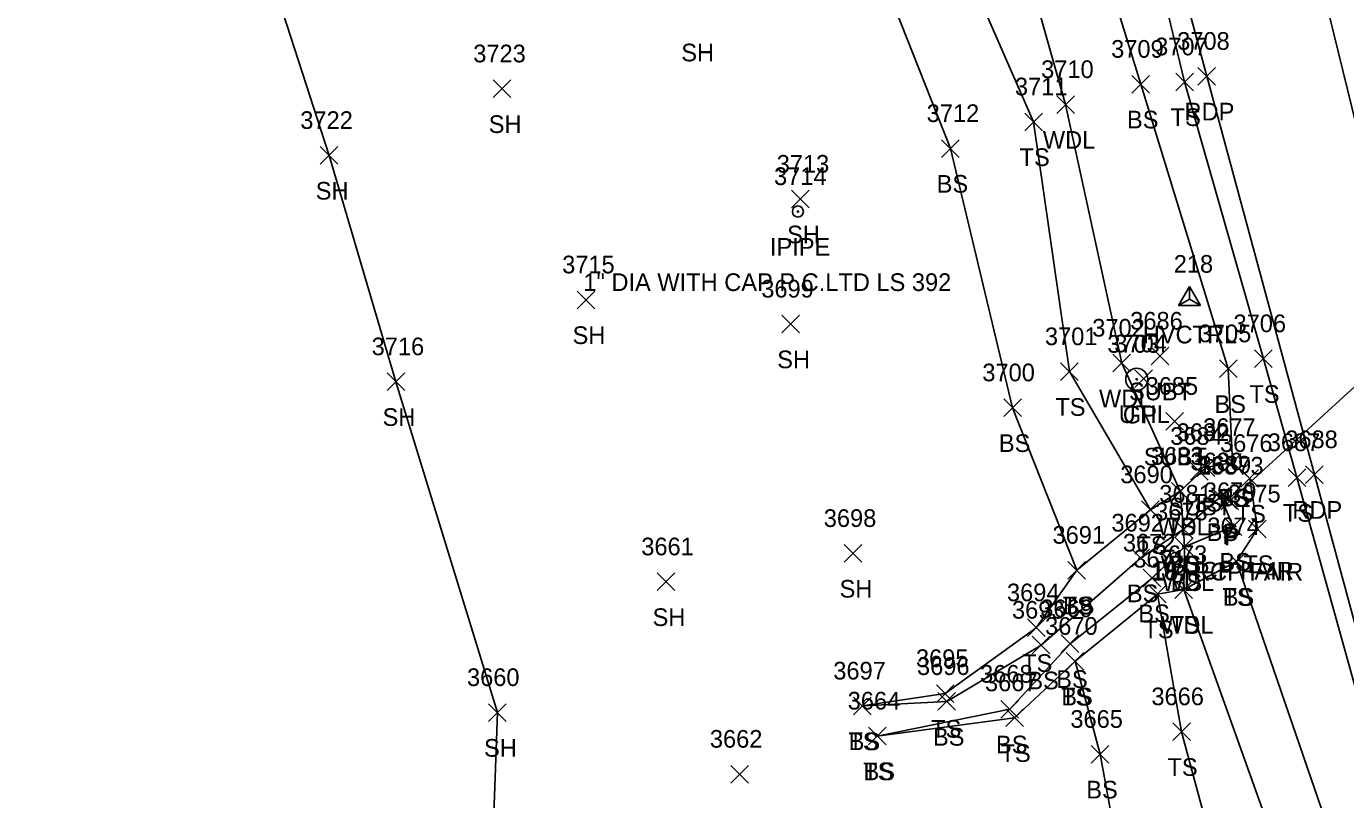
# Model space of a CAD drawing. Extents: x 1439173 to 1457902, y 641926 to 659889.
# Drawn here: x 1445836.3 to 1445985.7, y 654412.6 to 654500.2 of the extents above; entities that cross this region are included whole.
import ezdxf

# ---------------------------------------------------------------- set-up
doc = ezdxf.new("R2010")
doc.units = 0
for name, color, linetype in [('C_A', 7, 'Continuous'), ('C_I', 7, 'Continuous'), ('CPSM', 7, 'Continuous'), ('D_A', 7, 'Continuous'), ('D_C', 7, 'Continuous'), ('D_I', 7, 'Continuous'), ('D_TIC', 7, 'Continuous'), ('DCP', 7, 'Continuous'), ('L_A', 7, 'Continuous'), ('L_I', 7, 'Continuous'), ('L_TIC', 7, 'Continuous'), ('LAWA', 7, 'Continuous'), ('LELB', 7, 'Continuous'), ('LSOGP', 7, 'Continuous'), ('M_A', 7, 'Continuous'), ('M_C', 7, 'Continuous'), ('M_I', 7, 'Continuous'), ('MPIP', 7, 'Continuous'), ('P_A', 7, 'Continuous'), ('P_I', 7, 'Continuous'), ('P_TIC', 7, 'Continuous'), ('PET', 7, 'Continuous'), ('PRC', 7, 'Continuous'), ('R_A', 7, 'Continuous'), ('R_I', 7, 'Continuous'), ('RGP', 7, 'Continuous'), ('U_A', 7, 'Continuous'), ('U_I', 7, 'Continuous'), ('U_TIC', 7, 'Continuous'), ('UDEFAULT', 7, 'Continuous')]:
    doc.layers.add(name, color=color, linetype=linetype)

msp = doc.modelspace()

# ---------------------------------------------------------------- linework, layer by layer
at = {"layer": 'CPSM'}
for p, q in [((1445966.79, 654468.56), (1445968.04, 654470.73)), ((1445966.79, 654468.56), (1445968.04, 654470.73)), ((1445966.79, 654468.56), (1445968.04, 654470.73)), ((1445966.79, 654468.56), (1445968.04, 654470.73)), ((1445966.79, 654468.56), (1445968.04, 654470.73)), ((1445969.29, 654468.56), (1445968.04, 654470.73)), ((1445968.04, 654469.28), (1445968.04, 654470.73)), ((1445969.29, 654468.56), (1445968.04, 654470.73)), ((1445968.04, 654469.28), (1445968.04, 654470.73)), ((1445969.29, 654468.56), (1445968.04, 654470.73)), ((1445968.04, 654469.28), (1445968.04, 654470.73)), ((1445969.29, 654468.56), (1445968.04, 654470.73)), ((1445968.04, 654469.28), (1445968.04, 654470.73)), ((1445969.29, 654468.56), (1445968.04, 654470.73)), ((1445968.04, 654469.28), (1445968.04, 654470.73)), ((1445966.79, 654468.56), (1445968.04, 654469.28)), ((1445966.79, 654468.56), (1445968.04, 654469.28)), ((1445966.79, 654468.56), (1445968.04, 654469.28)), ((1445966.79, 654468.56), (1445968.04, 654469.28)), ((1445966.79, 654468.56), (1445968.04, 654469.28)), ((1445966.79, 654468.56), (1445969.29, 654468.56)), ((1445966.79, 654468.56), (1445969.29, 654468.56)), ((1445966.79, 654468.56), (1445969.29, 654468.56)), ((1445966.79, 654468.56), (1445969.29, 654468.56)), ((1445966.79, 654468.56), (1445969.29, 654468.56)), ((1445968.04, 654469.28), (1445968.04, 654469.28)), ((1445968.04, 654469.28), (1445969.29, 654468.56)), ((1445968.04, 654469.28), (1445968.04, 654469.28)), ((1445968.04, 654469.28), (1445969.29, 654468.56)), ((1445968.04, 654469.28), (1445968.04, 654469.28)), ((1445968.04, 654469.28), (1445969.29, 654468.56)), ((1445968.04, 654469.28), (1445968.04, 654469.28)), ((1445968.04, 654469.28), (1445969.29, 654468.56)), ((1445968.04, 654469.28), (1445968.04, 654469.28)), ((1445968.04, 654469.28), (1445969.29, 654468.56))]:
    msp.add_line(p, q, dxfattribs=at)
at = {"layer": 'D_TIC'}
for points in [[(1445971.38, 654445.55), (1445973.38, 654447.55)], [(1445973.38, 654445.55), (1445971.38, 654447.55)], [(1445971.58, 654445.43), (1445973.58, 654447.43)], [(1445973.58, 654445.43), (1445971.58, 654447.43)]]:
    msp.add_lwpolyline(points, dxfattribs=at)
at = {"layer": 'DCP'}
msp.add_lwpolyline([(1445972.58, 654446.43), (1446009.05, 654479.78)], dxfattribs=at)
at = {"layer": 'L_TIC'}
for points in [[(1445966.48, 654492.89), (1445968.48, 654494.89)], [(1445968.48, 654492.89), (1445966.48, 654494.89)], [(1445889.17, 654492.1), (1445891.17, 654494.1)], [(1445891.17, 654492.1), (1445889.17, 654494.1)], [(1445961.51, 654492.62), (1445963.51, 654494.62)], [(1445963.51, 654492.62), (1445961.51, 654494.62)], [(1445953, 654490.32), (1445955, 654492.32)], [(1445955, 654490.32), (1445953, 654492.32)], [(1445949.38, 654488.36), (1445951.38, 654490.36)], [(1445951.38, 654488.36), (1445949.38, 654490.36)], [(1445939.96, 654485.34), (1445941.96, 654487.34)], [(1445941.96, 654485.34), (1445939.96, 654487.34)], [(1445869.58, 654484.56), (1445871.58, 654486.56)], [(1445871.58, 654484.56), (1445869.58, 654486.56)], [(1445922.97, 654479.61), (1445924.97, 654481.61)], [(1445924.97, 654479.61), (1445922.97, 654481.61)], [(1445898.67, 654468.21), (1445900.67, 654470.21)], [(1445900.67, 654468.21), (1445898.67, 654470.21)], [(1445921.85, 654465.47), (1445923.85, 654467.47)], [(1445923.85, 654465.47), (1445921.85, 654467.47)], [(1445975.41, 654461.55), (1445977.41, 654463.55)], [(1445977.41, 654461.55), (1445975.41, 654463.55)], [(1445953.43, 654460.08), (1445955.43, 654462.08)], [(1445955.43, 654460.08), (1445953.43, 654462.08)], [(1445959.36, 654461.05), (1445961.36, 654463.05)], [(1445961.36, 654461.05), (1445959.36, 654463.05)], [(1445971.42, 654460.41), (1445973.42, 654462.41)], [(1445973.42, 654460.41), (1445971.42, 654462.41)], [(1445877.15, 654458.94), (1445879.15, 654460.94)], [(1445879.15, 654458.94), (1445877.15, 654460.94)], [(1445947, 654455.99), (1445949, 654457.99)], [(1445949, 654455.99), (1445947, 654457.99)], [(1445971.89, 654449.8), (1445973.89, 654451.8)], [(1445973.89, 654449.8), (1445971.89, 654451.8)], [(1445971.89, 654449.8), (1445973.89, 654451.8)], [(1445973.89, 654449.8), (1445971.89, 654451.8)], [(1445968.89, 654449.23), (1445970.89, 654451.23)], [(1445970.89, 654449.23), (1445968.89, 654451.23)], [(1445973.86, 654447.99), (1445975.86, 654449.99)], [(1445975.86, 654447.99), (1445973.86, 654449.99)], [(1445979.2, 654448.09), (1445981.2, 654450.09)], [(1445981.2, 654448.09), (1445979.2, 654450.09)], [(1445965.98, 654446.55), (1445967.98, 654448.55)], [(1445967.98, 654446.55), (1445965.98, 654448.55)], [(1445965.98, 654446.55), (1445967.98, 654448.55)], [(1445967.98, 654446.55), (1445965.98, 654448.55)], [(1445970.54, 654445.91), (1445972.54, 654447.91)], [(1445972.54, 654445.91), (1445970.54, 654447.91)], [(1445962.6, 654444.45), (1445964.6, 654446.45)], [(1445964.6, 654444.45), (1445962.6, 654446.45)], [(1445962.6, 654444.45), (1445964.6, 654446.45)], [(1445964.6, 654444.45), (1445962.6, 654446.45)], [(1445966.35, 654442.25), (1445968.35, 654444.25)], [(1445968.35, 654442.25), (1445966.35, 654444.25)], [(1445966.35, 654442.25), (1445968.35, 654444.25)], [(1445968.35, 654442.25), (1445966.35, 654444.25)], [(1445971.98, 654442.54), (1445973.98, 654444.54)], [(1445973.98, 654442.54), (1445971.98, 654444.54)], [(1445974.72, 654442.28), (1445976.72, 654444.28)], [(1445976.72, 654442.28), (1445974.72, 654444.28)], [(1445928.92, 654439.5), (1445930.92, 654441.5)], [(1445930.92, 654439.5), (1445928.92, 654441.5)], [(1445961.5, 654438.98), (1445963.5, 654440.98)], [(1445963.5, 654438.98), (1445961.5, 654440.98)], [(1445966.45, 654440.25), (1445968.45, 654442.25)], [(1445968.45, 654440.25), (1445966.45, 654442.25)], [(1445966.45, 654440.25), (1445968.45, 654442.25)], [(1445968.45, 654440.25), (1445966.45, 654442.25)], [(1445954.26, 654437.6), (1445956.26, 654439.6)], [(1445956.26, 654437.6), (1445954.26, 654439.6)], [(1445954.26, 654437.6), (1445956.26, 654439.6)], [(1445956.26, 654437.6), (1445954.26, 654439.6)], [(1445972.36, 654438.57), (1445974.36, 654440.57)], [(1445974.36, 654438.57), (1445972.36, 654440.57)], [(1445972.36, 654438.57), (1445974.36, 654440.57)], [(1445974.36, 654438.57), (1445972.36, 654440.57)], [(1445907.73, 654436.29), (1445909.73, 654438.29)], [(1445909.73, 654436.29), (1445907.73, 654438.29)], [(1445962.8, 654436.72), (1445964.8, 654438.72)], [(1445964.8, 654436.72), (1445962.8, 654438.72)], [(1445963.41, 654434.9), (1445965.41, 654436.9)], [(1445965.41, 654434.9), (1445963.41, 654436.9)], [(1445963.41, 654434.9), (1445965.41, 654436.9)], [(1445965.41, 654434.9), (1445963.41, 654436.9)], [(1445966.39, 654435.41), (1445968.39, 654437.41)], [(1445968.39, 654435.41), (1445966.39, 654437.41)], [(1445966.39, 654435.41), (1445968.39, 654437.41)], [(1445968.39, 654435.41), (1445966.39, 654437.41)], [(1445949.67, 654431.09), (1445951.67, 654433.09)], [(1445951.67, 654431.09), (1445949.67, 654433.09)], [(1445950.23, 654429.12), (1445952.23, 654431.12)], [(1445952.23, 654429.12), (1445950.23, 654431.12)], [(1445953.5, 654429.28), (1445955.5, 654431.28)], [(1445955.5, 654429.28), (1445953.5, 654431.28)], [(1445954.07, 654427.29), (1445956.07, 654429.29)], [(1445956.07, 654427.29), (1445954.07, 654429.29)], [(1445954.07, 654427.29), (1445956.07, 654429.29)], [(1445956.07, 654427.29), (1445954.07, 654429.29)], [(1445939.36, 654423.64), (1445941.36, 654425.64)], [(1445941.36, 654423.64), (1445939.36, 654425.64)], [(1445939.54, 654422.74), (1445941.54, 654424.74)], [(1445941.54, 654422.74), (1445939.54, 654424.74)], [(1445888.64, 654421.49), (1445890.64, 654423.49)], [(1445890.64, 654421.49), (1445888.64, 654423.49)], [(1445929.99, 654422.23), (1445931.99, 654424.23)], [(1445931.99, 654422.23), (1445929.99, 654424.23)], [(1445929.99, 654422.23), (1445931.99, 654424.23)], [(1445931.99, 654422.23), (1445929.99, 654424.23)], [(1445946.68, 654421.87), (1445948.68, 654423.87)], [(1445948.68, 654421.87), (1445946.68, 654423.87)], [(1445947.23, 654420.9), (1445949.23, 654422.9)], [(1445949.23, 654420.9), (1445947.23, 654422.9)], [(1445931.67, 654418.83), (1445933.67, 654420.83)], [(1445933.67, 654418.83), (1445931.67, 654420.83)], [(1445931.67, 654418.83), (1445933.67, 654420.83)], [(1445933.67, 654418.83), (1445931.67, 654420.83)], [(1445966.13, 654419.32), (1445968.13, 654421.32)], [(1445968.13, 654419.32), (1445966.13, 654421.32)], [(1445956.9, 654416.76), (1445958.9, 654418.76)], [(1445958.9, 654416.76), (1445956.9, 654418.76)], [(1445916.07, 654414.51), (1445918.07, 654416.51)], [(1445918.07, 654414.51), (1445916.07, 654416.51)]]:
    msp.add_lwpolyline(points, dxfattribs=at)
at = {"layer": 'LAWA'}
msp.add_lwpolyline([(1445982.37, 654394.54), (1445967.39, 654436.41), (1445967.45, 654441.25), (1445967.35, 654443.25), (1445966.98, 654447.55), (1445960.36, 654462.05), (1445954, 654491.32), (1445947.75, 654513.42), (1445942.22, 654549.19), (1445936.51, 654574.09), (1445924.75, 654613.9), (1445917.87, 654634.33), (1445904.87, 654679.55), (1445896.98, 654706.89), (1445890.44, 654739.39), (1445879.66, 654780.03), (1445865.53, 654830.11), (1445855.78, 654862.97), (1445845.39, 654904.42)], dxfattribs=at)
at = {"layer": 'LELB'}
for points in [[(1445995.04, 654395.82), (1445980.2, 654449.09), (1445976.41, 654462.55), (1445967.48, 654493.89), (1445961.96, 654516.77), (1445952.32, 654551.91), (1445945.7, 654576.28), (1445934.4, 654618.07), (1445928.1, 654641.63), (1445917.68, 654682.3), (1445909.76, 654710.14), (1445901.17, 654741.25), (1445890.06, 654781.41), (1445874.62, 654832.72), (1445862.55, 654863.88), (1445852.34, 654904.56)], [(1445972.89, 654450.8), (1445972.42, 654461.41), (1445962.51, 654493.62), (1445955.82, 654515.36), (1445947.09, 654550.3), (1445941.16, 654575.35), (1445929.73, 654616.66), (1445923.66, 654639.88), (1445913.89, 654681.48), (1445905.67, 654708.82), (1445897.59, 654740.34), (1445885.72, 654780.96), (1445870.07, 654831.32), (1445862.55, 654863.88)], [(1445963.6, 654445.45), (1445954.43, 654461.08), (1445950.38, 654489.36), (1445940.76, 654511.3), (1445937.2, 654546.56), (1445929.61, 654572.26), (1445918.43, 654611.82), (1445917.87, 654634.33), (1445909.57, 654680.82), (1445901.04, 654708.11), (1445893.3, 654740.7), (1445883.15, 654780.23), (1445870.07, 654831.32)], [(1445955.26, 654438.6), (1445948, 654456.99), (1445940.96, 654486.34), (1445931.78, 654509.54), (1445928.87, 654543.87), (1445919.94, 654569.63), (1445918.43, 654611.82), (1445905.22, 654635.89), (1445895.29, 654678.05), (1445886.17, 654704.71), (1445882.77, 654737.41), (1445871.01, 654778.63), (1445865.53, 654830.11)], [(1445932.67, 654419.83), (1445948.23, 654421.9), (1445955.07, 654428.29), (1445964.41, 654435.9), (1445967.39, 654436.41), (1445973.36, 654439.57), (1445975.72, 654443.28), (1445974.86, 654448.99), (1445972.89, 654450.8), (1445969.89, 654450.23), (1445966.98, 654447.55), (1445963.6, 654445.45), (1445955.26, 654438.6), (1445950.67, 654432.09), (1445940.36, 654424.64), (1445930.99, 654423.23)], [(1445932.67, 654419.83), (1445947.68, 654422.87), (1445954.5, 654430.28), (1445963.8, 654437.72), (1445967.45, 654441.25), (1445972.98, 654443.54), (1445971.54, 654446.91), (1445967.35, 654443.25), (1445962.5, 654439.98), (1445951.23, 654430.12), (1445940.54, 654423.74), (1445930.99, 654423.23)], [(1445988.54, 654395.42), (1445973.36, 654439.57)], [(1445974.62, 654392.62), (1445967.13, 654420.32), (1445964.41, 654435.9)], [(1445963.1, 654389.53), (1445957.9, 654417.76), (1445955.07, 654428.29)]]:
    msp.add_lwpolyline(points, dxfattribs=at)
at = {"layer": 'LSOGP'}
msp.add_lwpolyline([(1445896.3, 654337.76), (1445887.87, 654373.26), (1445889.64, 654422.49), (1445878.15, 654459.94), (1445870.58, 654485.56), (1445858.4, 654523.21), (1445808.53, 654525.3), (1445824.16, 654556.67), (1445832.18, 654579.53), (1445826.66, 654619.77), (1445824.42, 654658.14), (1445793.2, 654662.97), (1445790.38, 654688.22), (1445790.29, 654712.66), (1445786.63, 654727.14), (1445782.36, 654771.46), (1445764.58, 654801.14), (1445750.32, 654822.04), (1445740.73, 654834.94), (1445735.87, 654858.03), (1445743.85, 654866.9), (1445757.6, 654883.08), (1445756.76, 654912.32)], dxfattribs=at)
at = {"layer": 'MPIP'}
for radius in [0.625, 0.0833]:
    msp.add_circle((1445923.68, 654479.21), radius, dxfattribs=at)
at = {"layer": 'P_TIC'}
for points in [[(1445968.98, 654493.52), (1445970.98, 654495.52)], [(1445970.98, 654493.52), (1445968.98, 654495.52)], [(1445981.19, 654448.42), (1445983.19, 654450.42)], [(1445983.19, 654448.42), (1445981.19, 654450.42)]]:
    msp.add_lwpolyline(points, dxfattribs=at)
at = {"layer": 'PET'}
msp.add_lwpolyline([(1445996.64, 654396), (1445982.19, 654449.42), (1445969.98, 654494.52), (1445963.82, 654517.56), (1445954.54, 654553.03), (1445948.16, 654576.87), (1445937.4, 654618.72), (1445931.21, 654642.42), (1445921.13, 654682.52), (1445913.4, 654711.2), (1445905.13, 654742.43), (1445894.71, 654782.8), (1445881.11, 654834.52), (1445872.32, 654866.8), (1445862.53, 654907.26)], dxfattribs=at)
at = {"layer": 'PRC'}
msp.add_lwpolyline([(1446030.6, 654324.56), (1446017.97, 654372.06), (1446005.14, 654420.78), (1445992.02, 654468.28), (1445982.88, 654505.51), (1445970.33, 654551.97), (1445960.42, 654590.53), (1445947.77, 654635.45), (1445940.49, 654664.69), (1445927.94, 654711.61), (1445915.87, 654758.64), (1445904.17, 654801.79), (1445891.56, 654852.19), (1445878.59, 654900.5)], dxfattribs=at)
at = {"layer": 'RGP'}
msp.add_line((1445962.06, 654460.22), (1445962.06, 654460.22), dxfattribs=at)
for radius in [1.25, 0.0833]:
    msp.add_circle((1445962.06, 654460.22), radius, dxfattribs=at)
at = {"layer": 'U_TIC'}
for points in [[(1445963.68, 654461.84), (1445965.68, 654463.84)], [(1445965.68, 654461.84), (1445963.68, 654463.84)], [(1445965.37, 654454.46), (1445967.37, 654456.46)], [(1445967.37, 654454.46), (1445965.37, 654456.46)], [(1445968.16, 654448.8), (1445970.16, 654450.8)], [(1445970.16, 654448.8), (1445968.16, 654450.8)]]:
    msp.add_lwpolyline(points, dxfattribs=at)
at = {"layer": 'UDEFAULT'}
for points in [[(1445961.86, 654459.27), (1445963.86, 654461.27)], [(1445963.86, 654459.27), (1445961.86, 654461.27)]]:
    msp.add_lwpolyline(points, dxfattribs=at)

# ---------------------------------------------------------------- texts
at = {"layer": 'C_A'}
msp.add_text('HVCTRL', height=2, dxfattribs=at).set_placement((1445962.74, 654464.28))
msp.add_text('HVCTRL', height=2, dxfattribs=at).set_placement((1445962.74, 654464.28))
msp.add_text('HVCTRL', height=2, dxfattribs=at).set_placement((1445962.74, 654464.28))
msp.add_text('HVCTRL', height=2, dxfattribs=at).set_placement((1445962.74, 654464.28))
msp.add_text('HVCTRL', height=2, dxfattribs=at).set_placement((1445962.74, 654464.28))
at = {"layer": 'C_I'}
msp.add_text('218', height=2, dxfattribs=at).set_placement((1445966.25, 654472.28))
msp.add_text('218', height=2, dxfattribs=at).set_placement((1445966.25, 654472.28))
msp.add_text('218', height=2, dxfattribs=at).set_placement((1445966.25, 654472.28))
msp.add_text('218', height=2, dxfattribs=at).set_placement((1445966.25, 654472.28))
msp.add_text('218', height=2, dxfattribs=at).set_placement((1445966.25, 654472.28))
at = {"layer": 'D_A'}
for p in [(1445971.76, 654441.55), (1445971.95, 654441.43)]:
    msp.add_text('P', height=2, dxfattribs=at).set_placement(p)
at = {"layer": 'D_C'}
for s, p in [('18 RCP FAIR', (1445963.65, 654437.55)), ('18" RCP FAIR', (1445963.76, 654437.43))]:
    msp.add_text(s, height=2, dxfattribs=at).set_placement(p)
at = {"layer": 'D_I'}
for s, p in [('3689', (1445969.07, 654449.55)), ('15873', (1445968.99, 654449.43))]:
    msp.add_text(s, height=2, dxfattribs=at).set_placement(p)
at = {"layer": 'L_A'}
for s, p in [('SH', (1445910.47, 654496.21)), ('BS', (1445960.95, 654488.62)), ('TS', (1445965.89, 654488.89)), ('SH', (1445888.66, 654488.1)), ('WDL', (1445951.42, 654486.32)), ('TS', (1445948.79, 654484.36)), ('BS', (1445939.4, 654481.34)), ('SH', (1445869.07, 654480.56)), ('SH', (1445922.46, 654475.61)), ('SH', (1445898.16, 654464.21)), ('SH', (1445921.34, 654461.47)), ('WDL', (1445957.78, 654457.05)), ('TS', (1445974.82, 654457.55)), ('TS', (1445952.84, 654456.08)), ('BS', (1445970.86, 654456.41)), ('SH', (1445876.64, 654454.94)), ('BS', (1445946.44, 654451.99)), ('TS', (1445968.3, 654445.23)), ('TS', (1445971.3, 654445.8)), ('BS', (1445971.33, 654445.8)), ('TS', (1445973.27, 654443.99)), ('TS', (1445978.61, 654444.09)), ('WDL', (1445964.39, 654442.55)), ('TS', (1445965.39, 654442.55)), ('BS', (1445969.98, 654441.91)), ('TS', (1445962.01, 654440.45)), ('TS', (1445962.01, 654440.45)), ('WDL', (1445964.76, 654438.25)), ('BS', (1445965.79, 654438.25)), ('BS', (1445971.42, 654438.54)), ('TS', (1445974.13, 654438.28)), ('WDL', (1445964.87, 654436.25)), ('BS', (1445965.89, 654436.25)), ('SH', (1445928.4, 654435.5)), ('BS', (1445960.94, 654434.98)), ('TS', (1445971.77, 654434.57)), ('BS', (1445971.8, 654434.57)), ('TS', (1445953.67, 654433.6)), ('BS', (1445953.7, 654433.6)), ('SH', (1445907.22, 654432.29)), ('BS', (1445962.24, 654432.72)), ('TS', (1445965.8, 654431.41)), ('TS', (1445962.82, 654430.9)), ('TS', (1445962.82, 654430.9)), ('WDL', (1445964.81, 654431.41)), ('TS', (1445949.08, 654427.09)), ('BS', (1445949.67, 654425.12)), ('BS', (1445952.94, 654425.28)), ('TS', (1445953.48, 654423.29)), ('BS', (1445953.51, 654423.29)), ('TS', (1445938.77, 654419.64)), ('TS', (1445929.4, 654418.23)), ('BS', (1445929.43, 654418.23)), ('BS', (1445938.98, 654418.74)), ('SH', (1445888.13, 654417.49)), ('BS', (1445946.12, 654417.87)), ('TS', (1445946.63, 654416.9)), ('TS', (1445965.54, 654415.32)), ('TS', (1445931.08, 654414.83)), ('BS', (1445931.11, 654414.83)), ('BS', (1445956.34, 654412.76))]:
    msp.add_text(s, height=2, dxfattribs=at).set_placement(p)
at = {"layer": 'L_I'}
for s, p in [('3723', (1445886.91, 654496.1)), ('3709', (1445959.16, 654496.62)), ('3707', (1445964.14, 654496.89)), ('3710', (1445951.23, 654494.32)), ('3711', (1445948.26, 654492.36)), ('3722', (1445867.32, 654488.56)), ('3712', (1445938.27, 654489.34)), ('3713', (1445921.28, 654483.61)), ('3715', (1445896.98, 654472.21)), ('3699', (1445919.53, 654469.47)), ('3702', (1445957.02, 654465.05)), ('3705', (1445969.08, 654464.41)), ('3706', (1445973.02, 654465.55)), ('3716', (1445875.4, 654462.94)), ('3701', (1445951.66, 654464.08)), ('3700', (1445944.57, 654459.99)), ('3682', (1445966.58, 654453.23)), ('3677', (1445969.58, 654453.8)), ('3677', (1445969.58, 654453.8)), ('3676', (1445971.49, 654451.99)), ('3687', (1445976.9, 654452.09)), ('3683', (1445963.67, 654450.55)), ('3683', (1445963.67, 654450.55)), ('3680', (1445968.14, 654449.91)), ('3690', (1445960.2, 654448.45)), ('3690', (1445960.2, 654448.45)), ('3679', (1445969.66, 654446.54)), ('3681', (1445964.61, 654446.25)), ('3681', (1445964.61, 654446.25)), ('3675', (1445972.41, 654446.28)), ('3698', (1445926.61, 654443.5)), ('3678', (1445964.14, 654444.25)), ('3678', (1445964.14, 654444.25)), ('3692', (1445959.19, 654442.98)), ('3674', (1445970.05, 654442.57)), ('3674', (1445970.05, 654442.57)), ('3691', (1445952.52, 654441.6)), ('3691', (1445952.52, 654441.6)), ('3672', (1445960.49, 654440.72)), ('3661', (1445905.94, 654440.29)), ('3671', (1445961.67, 654438.9)), ('3671', (1445961.67, 654438.9)), ('3673', (1445964.09, 654439.41)), ('3673', (1445964.09, 654439.41)), ('3694', (1445947.36, 654435.09)), ('3693', (1445947.93, 654433.12)), ('3669', (1445951.14, 654433.28)), ('3670', (1445951.68, 654431.29)), ('3670', (1445951.68, 654431.29)), ('3695', (1445937.05, 654427.64)), ('3660', (1445886.2, 654425.49)), ('3697', (1445927.69, 654426.23)), ('3697', (1445927.69, 654426.23)), ('3696', (1445937.17, 654426.74)), ('3668', (1445944.32, 654425.87)), ('3667', (1445944.87, 654424.9)), ('3664', (1445929.32, 654422.83)), ('3664', (1445929.32, 654422.83)), ('3666', (1445963.72, 654423.32)), ('3665', (1445954.54, 654420.76)), ('3662', (1445913.71, 654418.51))]:
    msp.add_text(s, height=2, dxfattribs=at).set_placement(p)
at = {"layer": 'M_A'}
msp.add_text('IPIPE', height=2, dxfattribs=at).set_placement((1445920.51, 654474.21))
at = {"layer": 'M_C'}
msp.add_text('1" DIA WITH CAP P.C.LTD LS 392', height=2, dxfattribs=at).set_placement((1445899.38, 654470.21))
at = {"layer": 'M_I'}
msp.add_text('3714', height=2, dxfattribs=at).set_placement((1445920.98, 654482.21))
at = {"layer": 'P_A'}
for p in [(1445967.47, 654489.52), (1445979.68, 654444.42)]:
    msp.add_text('RDP', height=2, dxfattribs=at).set_placement(p)
at = {"layer": 'P_I'}
for s, p in [('3708', (1445966.64, 654497.52)), ('3688', (1445978.88, 654452.42))]:
    msp.add_text(s, height=2, dxfattribs=at).set_placement(p)
at = {"layer": 'R_A'}
msp.add_text('GP', height=2, dxfattribs=at).set_placement((1445960.49, 654455.22))
at = {"layer": 'R_I'}
msp.add_text('3703', height=2, dxfattribs=at).set_placement((1445958.72, 654463.22))
at = {"layer": 'U_A'}
for s, p in [('SUBT', (1445961.18, 654457.84)), ('UTIL', (1445960.02, 654455.27)), ('SUBT', (1445962.86, 654450.46)), ('SUBT', (1445965.66, 654444.8))]:
    msp.add_text(s, height=2, dxfattribs=at).set_placement(p)
at = {"layer": 'U_I'}
for s, p in [('3686', (1445961.32, 654465.84)), ('3704', (1445959.52, 654463.27)), ('3685', (1445963.06, 654458.46)), ('3684', (1445965.85, 654452.8))]:
    msp.add_text(s, height=2, dxfattribs=at).set_placement(p)

doc.saveas('drawing.dxf')
